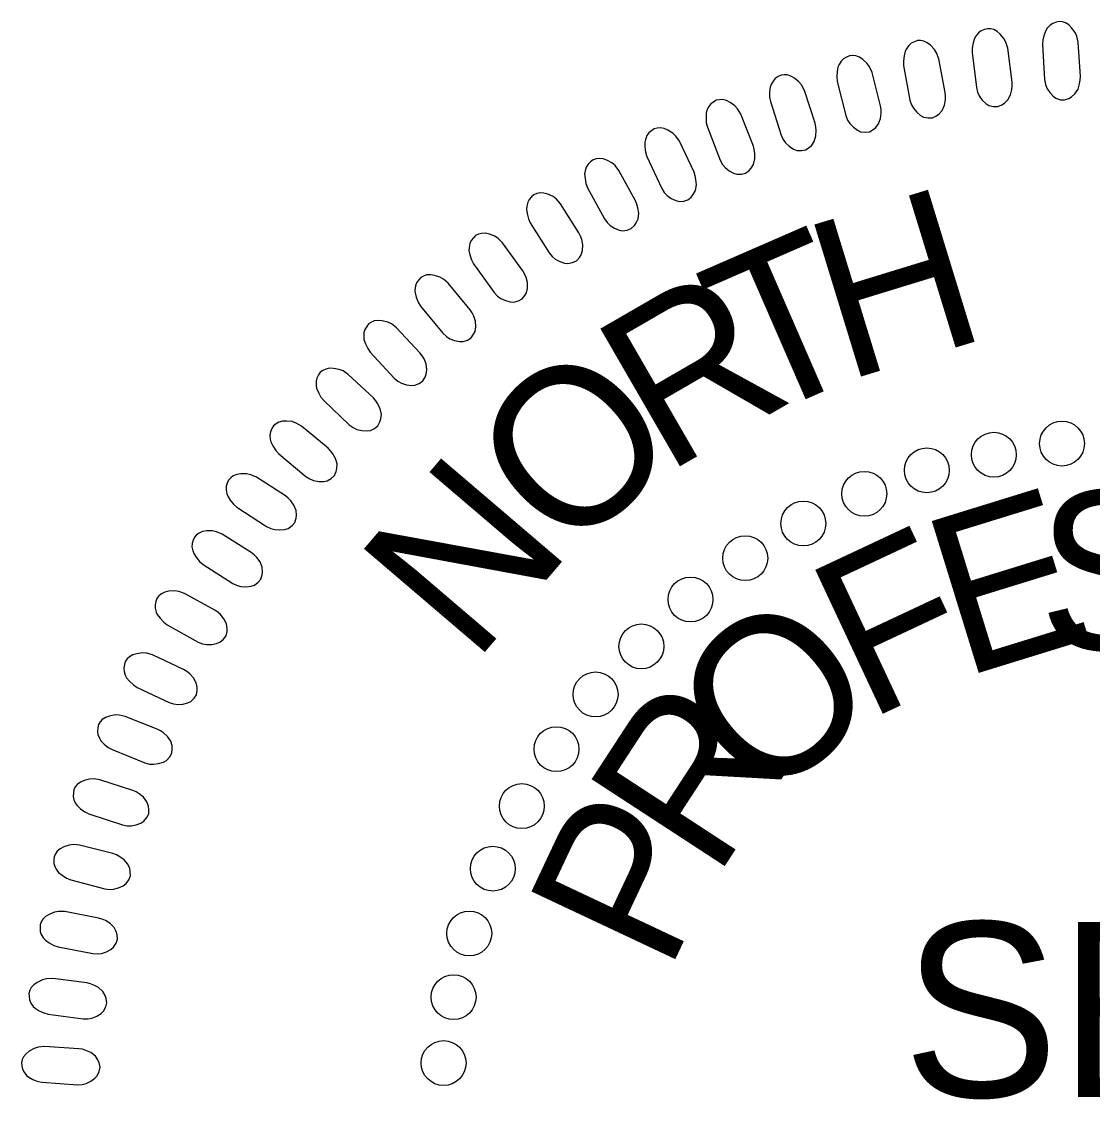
# Model space of a CAD drawing. Extents: x 1487909 to 1489267, y 497866 to 499814.
# Drawn here: x 1488863.178 to 1488866.36, y 498086.003 to 498089.206 of the extents above; entities that cross this region are included whole.
import ezdxf

# ---------------------------------------------------------------- set-up
doc = ezdxf.new("R2010")
doc.units = 0
doc.layers.add('Old_Level_9', color=7, linetype='Continuous')

msp = doc.modelspace()

# ---------------------------------------------------------------- linework, layer by layer
at = {"layer": 'Old_Level_9'}
for points in [[(1488866.3243, 498089.0424), (1488866.3179, 498089.1444), (1488866.3136, 498089.1625), (1488866.3086, 498089.1738), (1488866.2983, 498089.1874), (1488866.2897, 498089.196), (1488866.28, 498089.202), (1488866.2711, 498089.2048), (1488866.2616, 498089.2058), (1488866.2524, 498089.2036), (1488866.2426, 498089.2005), (1488866.2342, 498089.195), (1488866.226, 498089.1861), (1488866.2215, 498089.1792), (1488866.2166, 498089.1664), (1488866.2126, 498089.1512), (1488866.2116, 498089.1378), (1488866.2175, 498089.0332), (1488866.2202, 498089.0193), (1488866.2247, 498089.0079), (1488866.233, 498088.9951), (1488866.2431, 498088.9841), (1488866.2515, 498088.9779), (1488866.2649, 498088.9737), (1488866.2775, 498088.9728), (1488866.2897, 498088.977), (1488866.2981, 498088.9817), (1488866.3082, 498088.9906), (1488866.3172, 498089.0053), (1488866.3219, 498089.0206), (1488866.3237, 498089.0316)], [(1488866.1211, 498089.0255), (1488866.1083, 498089.1269), (1488866.103, 498089.1447), (1488866.0972, 498089.1557), (1488866.0861, 498089.1685), (1488866.0769, 498089.1766), (1488866.0669, 498089.182), (1488866.0578, 498089.1842), (1488866.0483, 498089.1847), (1488866.0392, 498089.1819), (1488866.0297, 498089.1782), (1488866.0216, 498089.1722), (1488866.014, 498089.1628), (1488866.0099, 498089.1556), (1488866.0059, 498089.1425), (1488866.0028, 498089.1271), (1488866.0026, 498089.1136), (1488866.0151, 498089.0097), (1488866.0187, 498088.9959), (1488866.0239, 498088.9848), (1488866.0329, 498088.9725), (1488866.0437, 498088.9622), (1488866.0526, 498088.9566), (1488866.0661, 498088.9532), (1488866.0787, 498088.9532), (1488866.0907, 498088.958), (1488866.0988, 498088.9633), (1488866.1083, 498088.9728), (1488866.1164, 498088.9881), (1488866.1201, 498089.0036), (1488866.1212, 498089.0146)], [(1488865.9227, 498088.9949), (1488865.9036, 498089.0952), (1488865.8971, 498089.1126), (1488865.8906, 498089.1233), (1488865.8788, 498089.1354), (1488865.8692, 498089.1428), (1488865.8587, 498089.1477), (1488865.8495, 498089.1493), (1488865.84, 498089.1492), (1488865.8312, 498089.1458), (1488865.8219, 498089.1415), (1488865.8142, 498089.135), (1488865.8072, 498089.1251), (1488865.8035, 498089.1177), (1488865.8004, 498089.1044), (1488865.7983, 498089.0888), (1488865.7989, 498089.0753), (1488865.8179, 498088.9724), (1488865.8224, 498088.9588), (1488865.8282, 498088.9481), (1488865.838, 498088.9364), (1488865.8494, 498088.9267), (1488865.8586, 498088.9217), (1488865.8724, 498088.9193), (1488865.8849, 498088.92), (1488865.8966, 498088.9256), (1488865.9043, 498088.9313), (1488865.9132, 498088.9414), (1488865.9203, 498088.9572), (1488865.923, 498088.9729), (1488865.9234, 498088.984)], [(1488865.7305, 498088.9555), (1488865.7052, 498089.0545), (1488865.6976, 498089.0714), (1488865.6905, 498089.0817), (1488865.6779, 498089.093), (1488865.6678, 498089.0998), (1488865.6571, 498089.104), (1488865.6478, 498089.1051), (1488865.6384, 498089.1043), (1488865.6297, 498089.1004), (1488865.6207, 498089.0955), (1488865.6135, 498089.0885), (1488865.6071, 498089.0783), (1488865.6039, 498089.0706), (1488865.6016, 498089.0571), (1488865.6005, 498089.0414), (1488865.602, 498089.0281), (1488865.6274, 498088.9265), (1488865.6327, 498088.9133), (1488865.6392, 498088.9029), (1488865.6498, 498088.8919), (1488865.6617, 498088.8829), (1488865.6712, 498088.8786), (1488865.6851, 498088.8769), (1488865.6976, 498088.8784), (1488865.7089, 498088.8847), (1488865.7163, 498088.8909), (1488865.7244, 498088.9016), (1488865.7306, 498088.9178), (1488865.7323, 498088.9337), (1488865.732, 498088.9447)], [(1488865.5361, 498088.9038), (1488865.5045, 498089.001), (1488865.496, 498089.0174), (1488865.4882, 498089.0272), (1488865.475, 498089.0377), (1488865.4644, 498089.0439), (1488865.4535, 498089.0474), (1488865.4442, 498089.0478), (1488865.4348, 498089.0465), (1488865.4264, 498089.0421), (1488865.4177, 498089.0366), (1488865.411, 498089.0292), (1488865.4052, 498089.0186), (1488865.4025, 498089.0107), (1488865.401, 498088.9971), (1488865.4009, 498088.9814), (1488865.4032, 498088.9681), (1488865.435, 498088.8683), (1488865.4411, 498088.8555), (1488865.4483, 498088.8456), (1488865.4595, 498088.8352), (1488865.4719, 498088.8271), (1488865.4817, 498088.8232), (1488865.4957, 498088.8225), (1488865.508, 498088.8248), (1488865.5189, 498088.8318), (1488865.5259, 498088.8385), (1488865.5334, 498088.8496), (1488865.5385, 498088.8661), (1488865.5392, 498088.8821), (1488865.5383, 498088.8932)], [(1488865.3527, 498088.8357), (1488865.3151, 498088.9308), (1488865.3055, 498088.9467), (1488865.2972, 498088.9559), (1488865.2833, 498088.9656), (1488865.2724, 498088.9711), (1488865.2613, 498088.9738), (1488865.2519, 498088.9737), (1488865.2426, 498088.9718), (1488865.2345, 498088.9668), (1488865.2262, 498088.9609), (1488865.2199, 498088.953), (1488865.2148, 498088.9421), (1488865.2127, 498088.9341), (1488865.212, 498088.9204), (1488865.2129, 498088.9047), (1488865.216, 498088.8917), (1488865.254, 498088.794), (1488865.2609, 498088.7816), (1488865.2687, 498088.7722), (1488865.2805, 498088.7625), (1488865.2935, 498088.7551), (1488865.3035, 498088.7519), (1488865.3175, 498088.7521), (1488865.3297, 498088.7552), (1488865.34, 498088.7629), (1488865.3466, 498088.7699), (1488865.3534, 498088.7815), (1488865.3575, 498088.7983), (1488865.3572, 498088.8143), (1488865.3555, 498088.8253)], [(1488865.1763, 498088.758), (1488865.1328, 498088.8505), (1488865.1222, 498088.8657), (1488865.1133, 498088.8744), (1488865.0988, 498088.8833), (1488865.0876, 498088.888), (1488865.0763, 498088.8901), (1488865.067, 498088.8894), (1488865.0578, 498088.8869), (1488865.0501, 498088.8815), (1488865.0421, 498088.875), (1488865.0364, 498088.8668), (1488865.032, 498088.8555), (1488865.0303, 498088.8474), (1488865.0305, 498088.8337), (1488865.0324, 498088.818), (1488865.0364, 498088.8052), (1488865.0804, 498088.7102), (1488865.0881, 498088.6982), (1488865.0964, 498088.6893), (1488865.1088, 498088.6804), (1488865.1223, 498088.6739), (1488865.1324, 498088.6713), (1488865.1464, 498088.6724), (1488865.1583, 498088.6761), (1488865.1682, 498088.6845), (1488865.1743, 498088.6919), (1488865.1804, 498088.7039), (1488865.1834, 498088.7209), (1488865.1821, 498088.7369), (1488865.1798, 498088.7477)], [(1488865.0027, 498088.6735), (1488864.9534, 498088.7631), (1488864.9419, 498088.7777), (1488864.9325, 498088.7858), (1488864.9175, 498088.7937), (1488864.906, 498088.7978), (1488864.8947, 498088.7991), (1488864.8854, 498088.7978), (1488864.8764, 498088.7948), (1488864.869, 498088.7888), (1488864.8615, 498088.7818), (1488864.8562, 498088.7733), (1488864.8526, 498088.7618), (1488864.8514, 498088.7535), (1488864.8525, 498088.7399), (1488864.8553, 498088.7244), (1488864.8601, 498088.7118), (1488864.91, 498088.6198), (1488864.9184, 498088.6083), (1488864.9273, 498088.5999), (1488864.9402, 498088.5919), (1488864.9541, 498088.5861), (1488864.9643, 498088.5842), (1488864.9782, 498088.5861), (1488864.9899, 498088.5907), (1488864.9992, 498088.5996), (1488865.0049, 498088.6074), (1488865.0102, 498088.6198), (1488865.0121, 498088.637), (1488865.0098, 498088.6528), (1488865.0068, 498088.6635)], [(1488864.8346, 498088.5784), (1488864.7798, 498088.6647), (1488864.7674, 498088.6785), (1488864.7575, 498088.686), (1488864.7421, 498088.6929), (1488864.7303, 498088.6963), (1488864.7189, 498088.6969), (1488864.7097, 498088.695), (1488864.7009, 498088.6914), (1488864.6939, 498088.685), (1488864.6869, 498088.6776), (1488864.6822, 498088.6687), (1488864.6792, 498088.657), (1488864.6786, 498088.6487), (1488864.6805, 498088.6352), (1488864.6844, 498088.6199), (1488864.6899, 498088.6076), (1488864.7455, 498088.5189), (1488864.7546, 498088.508), (1488864.764, 498088.5001), (1488864.7774, 498088.4929), (1488864.7915, 498088.4881), (1488864.8019, 498088.4868), (1488864.8156, 498088.4896), (1488864.827, 498088.4949), (1488864.8358, 498088.5043), (1488864.8409, 498088.5126), (1488864.8455, 498088.5252), (1488864.8463, 498088.5425), (1488864.843, 498088.5582), (1488864.8393, 498088.5686)], [(1488864.6679, 498088.4655), (1488864.6078, 498088.5482), (1488864.5945, 498088.5612), (1488864.5842, 498088.5681), (1488864.5683, 498088.574), (1488864.5564, 498088.5766), (1488864.5449, 498088.5765), (1488864.5359, 498088.5741), (1488864.5274, 498088.5699), (1488864.5208, 498088.5631), (1488864.5142, 498088.5552), (1488864.5101, 498088.5461), (1488864.5079, 498088.5342), (1488864.5078, 498088.5259), (1488864.5106, 498088.5125), (1488864.5153, 498088.4975), (1488864.5216, 498088.4856), (1488864.5826, 498088.4005), (1488864.5925, 498088.3902), (1488864.6023, 498088.3829), (1488864.6161, 498088.3766), (1488864.6305, 498088.3727), (1488864.641, 498088.372), (1488864.6545, 498088.3757), (1488864.6656, 498088.3817), (1488864.6737, 498088.3917), (1488864.6783, 498088.4002), (1488864.682, 498088.4131), (1488864.6818, 498088.4304), (1488864.6775, 498088.4458), (1488864.6732, 498088.456)], [(1488864.5112, 498088.3497), (1488864.446, 498088.4285), (1488864.432, 498088.4406), (1488864.4212, 498088.4468), (1488864.405, 498088.4517), (1488864.393, 498088.4537), (1488864.3815, 498088.4528), (1488864.3727, 498088.4498), (1488864.3644, 498088.4451), (1488864.3582, 498088.4379), (1488864.3522, 498088.4296), (1488864.3486, 498088.4203), (1488864.3472, 498088.4082), (1488864.3476, 498088.4), (1488864.3512, 498088.3868), (1488864.3569, 498088.3721), (1488864.3639, 498088.3606), (1488864.4301, 498088.2795), (1488864.4406, 498088.2698), (1488864.4509, 498088.2633), (1488864.4651, 498088.2578), (1488864.4797, 498088.2548), (1488864.4902, 498088.2548), (1488864.5035, 498088.2593), (1488864.5142, 498088.266), (1488864.5216, 498088.2765), (1488864.5257, 498088.2852), (1488864.5286, 498088.2983), (1488864.5272, 498088.3156), (1488864.522, 498088.3307), (1488864.5171, 498088.3406)], [(1488864.3622, 498088.2215), (1488864.2922, 498088.296), (1488864.2775, 498088.3073), (1488864.2663, 498088.3128), (1488864.2498, 498088.3167), (1488864.2377, 498088.3178), (1488864.2263, 498088.3163), (1488864.2177, 498088.3127), (1488864.2097, 498088.3075), (1488864.2041, 498088.2999), (1488864.1985, 498088.2912), (1488864.1955, 498088.2817), (1488864.1949, 498088.2696), (1488864.1958, 498088.2614), (1488864.2002, 498088.2484), (1488864.2068, 498088.2341), (1488864.2145, 498088.2232), (1488864.2858, 498088.1464), (1488864.2968, 498088.1373), (1488864.3075, 498088.1315), (1488864.322, 498088.1269), (1488864.3369, 498088.1247), (1488864.3473, 498088.1254), (1488864.3602, 498088.1308), (1488864.3705, 498088.1381), (1488864.3772, 498088.149), (1488864.3808, 498088.158), (1488864.3828, 498088.1713), (1488864.3804, 498088.1884), (1488864.3742, 498088.2032), (1488864.3687, 498088.2128)], [(1488864.2237, 498088.0874), (1488864.1492, 498088.1574), (1488864.1337, 498088.1676), (1488864.1223, 498088.1724), (1488864.1055, 498088.1753), (1488864.0934, 498088.1757), (1488864.0821, 498088.1734), (1488864.0737, 498088.1693), (1488864.0661, 498088.1637), (1488864.0609, 498088.1557), (1488864.0559, 498088.1467), (1488864.0536, 498088.137), (1488864.0536, 498088.1249), (1488864.0551, 498088.1167), (1488864.0603, 498088.1041), (1488864.0678, 498088.0902), (1488864.0762, 498088.0797), (1488864.1521, 498088.0076), (1488864.1637, 498087.9993), (1488864.1747, 498087.994), (1488864.1896, 498087.9904), (1488864.2044, 498087.9893), (1488864.2148, 498087.9906), (1488864.2274, 498087.9967), (1488864.2371, 498088.0047), (1488864.2432, 498088.016), (1488864.2462, 498088.0252), (1488864.2474, 498088.0386), (1488864.2439, 498088.0556), (1488864.2369, 498088.0699), (1488864.2307, 498088.0791)], [(1488864.0892, 498087.9385), (1488864.0105, 498088.0037), (1488863.9944, 498088.0129), (1488863.9827, 498088.017), (1488863.9658, 498088.0188), (1488863.9536, 498088.0184), (1488863.9426, 498088.0154), (1488863.9345, 498088.0109), (1488863.9272, 498088.0047), (1488863.9225, 498087.9965), (1488863.9181, 498087.9872), (1488863.9163, 498087.9773), (1488863.9172, 498087.9653), (1488863.9191, 498087.9572), (1488863.9252, 498087.9449), (1488863.9335, 498087.9315), (1488863.9426, 498087.9216), (1488864.0228, 498087.8544), (1488864.0349, 498087.8468), (1488864.0463, 498087.8423), (1488864.0613, 498087.8395), (1488864.0762, 498087.8393), (1488864.0865, 498087.8414), (1488864.0987, 498087.8482), (1488864.1078, 498087.8567), (1488864.1133, 498087.8685), (1488864.1156, 498087.8778), (1488864.116, 498087.8913), (1488864.1115, 498087.908), (1488864.1035, 498087.9218), (1488864.0967, 498087.9306)], [(1488863.9622, 498087.7967), (1488863.8764, 498087.8521), (1488863.8593, 498087.8594), (1488863.8472, 498087.8621), (1488863.8302, 498087.8619), (1488863.8181, 498087.8601), (1488863.8075, 498087.8558), (1488863.8, 498087.8503), (1488863.7935, 498087.8433), (1488863.7898, 498087.8346), (1488863.7866, 498087.8249), (1488863.7859, 498087.8149), (1488863.7882, 498087.803), (1488863.7911, 498087.7952), (1488863.7985, 498087.7838), (1488863.8084, 498087.7714), (1488863.8185, 498087.7627), (1488863.9061, 498087.7053), (1488863.919, 498087.6992), (1488863.9308, 498087.6961), (1488863.9461, 498087.6951), (1488863.9609, 498087.6966), (1488863.9709, 498087.6999), (1488863.9822, 498087.7081), (1488863.9903, 498087.7177), (1488863.9943, 498087.7299), (1488863.9955, 498087.7395), (1488863.9943, 498087.7529), (1488863.9878, 498087.7689), (1488863.9783, 498087.7818), (1488863.9706, 498087.7897)], [(1488863.861, 498087.6281), (1488863.7747, 498087.6829), (1488863.7576, 498087.6901), (1488863.7455, 498087.6926), (1488863.7285, 498087.6924), (1488863.7164, 498087.6904), (1488863.7058, 498087.6861), (1488863.6984, 498087.6805), (1488863.6919, 498087.6735), (1488863.6883, 498087.6647), (1488863.6851, 498087.655), (1488863.6846, 498087.6449), (1488863.687, 498087.6331), (1488863.6899, 498087.6253), (1488863.6974, 498087.6139), (1488863.7074, 498087.6017), (1488863.7176, 498087.593), (1488863.8057, 498087.5363), (1488863.8186, 498087.5303), (1488863.8304, 498087.5272), (1488863.8456, 498087.5264), (1488863.8605, 498087.5281), (1488863.8704, 498087.5313), (1488863.8817, 498087.5397), (1488863.8897, 498087.5494), (1488863.8936, 498087.5616), (1488863.8948, 498087.5712), (1488863.8934, 498087.5846), (1488863.8869, 498087.6006), (1488863.8772, 498087.6134), (1488863.8695, 498087.6213)], [(1488863.7524, 498087.4573), (1488863.6628, 498087.5066), (1488863.6453, 498087.5127), (1488863.633, 498087.5145), (1488863.6161, 498087.5131), (1488863.6042, 498087.5104), (1488863.5939, 498087.5055), (1488863.5868, 498087.4994), (1488863.5808, 498087.492), (1488863.5778, 498087.483), (1488863.5751, 498087.4731), (1488863.5753, 498087.4631), (1488863.5784, 498087.4514), (1488863.5818, 498087.4439), (1488863.59, 498087.4329), (1488863.6007, 498087.4213), (1488863.6115, 498087.4133), (1488863.7029, 498087.3623), (1488863.7162, 498087.3571), (1488863.7282, 498087.3548), (1488863.7434, 498087.3549), (1488863.7581, 498087.3575), (1488863.7679, 498087.3614), (1488863.7786, 498087.3704), (1488863.786, 498087.3806), (1488863.7891, 498087.3931), (1488863.7897, 498087.4027), (1488863.7875, 498087.416), (1488863.7799, 498087.4315), (1488863.7695, 498087.4436), (1488863.7612, 498087.451)], [(1488863.66, 498087.2803), (1488863.5675, 498087.3239), (1488863.5496, 498087.3289), (1488863.5372, 498087.3299), (1488863.5205, 498087.3275), (1488863.5087, 498087.324), (1488863.4988, 498087.3184), (1488863.492, 498087.3119), (1488863.4866, 498087.3042), (1488863.4841, 498087.295), (1488863.4821, 498087.2849), (1488863.4829, 498087.275), (1488863.4867, 498087.2635), (1488863.4906, 498087.2562), (1488863.4995, 498087.2458), (1488863.5109, 498087.2349), (1488863.5221, 498087.2275), (1488863.6166, 498087.1823), (1488863.6302, 498087.1781), (1488863.6423, 498087.1765), (1488863.6575, 498087.1776), (1488863.672, 498087.1811), (1488863.6814, 498087.1855), (1488863.6916, 498087.1953), (1488863.6984, 498087.2058), (1488863.7006, 498087.2185), (1488863.7006, 498087.2282), (1488863.6976, 498087.2413), (1488863.6891, 498087.2563), (1488863.678, 498087.2678), (1488863.6692, 498087.2746)], [(1488863.5817, 498087.1038), (1488863.4867, 498087.1414), (1488863.4685, 498087.1453), (1488863.4561, 498087.1456), (1488863.4395, 498087.1421), (1488863.428, 498087.1379), (1488863.4184, 498087.1316), (1488863.4122, 498087.1247), (1488863.4071, 498087.1167), (1488863.4053, 498087.1074), (1488863.4039, 498087.0972), (1488863.4053, 498087.0873), (1488863.4098, 498087.0761), (1488863.4142, 498087.069), (1488863.4237, 498087.0592), (1488863.4358, 498087.0491), (1488863.4474, 498087.0424), (1488863.5445, 498087.0033), (1488863.5583, 498086.9998), (1488863.5706, 498086.999), (1488863.5857, 498087.001), (1488863.5999, 498087.0054), (1488863.6091, 498087.0105), (1488863.6186, 498087.0208), (1488863.6247, 498087.0318), (1488863.6262, 498087.0446), (1488863.6255, 498087.0543), (1488863.6217, 498087.0672), (1488863.6123, 498087.0816), (1488863.6004, 498087.0923), (1488863.5912, 498087.0987)], [(1488863.5087, 498086.9214), (1488863.4115, 498086.953), (1488863.3932, 498086.9556), (1488863.3807, 498086.9552), (1488863.3644, 498086.9506), (1488863.3532, 498086.9457), (1488863.344, 498086.9389), (1488863.3382, 498086.9317), (1488863.3337, 498086.9233), (1488863.3324, 498086.9139), (1488863.3317, 498086.9036), (1488863.3337, 498086.8938), (1488863.3389, 498086.8829), (1488863.3437, 498086.8761), (1488863.3538, 498086.8669), (1488863.3665, 498086.8576), (1488863.3786, 498086.8517), (1488863.478, 498086.8187), (1488863.492, 498086.8161), (1488863.5042, 498086.8161), (1488863.5191, 498086.8191), (1488863.5331, 498086.8244), (1488863.542, 498086.83), (1488863.5507, 498086.8409), (1488863.5562, 498086.8522), (1488863.5568, 498086.8651), (1488863.5556, 498086.8746), (1488863.551, 498086.8873), (1488863.5406, 498086.9012), (1488863.5281, 498086.9111), (1488863.5186, 498086.9168)], [(1488863.45, 498086.7334), (1488863.351, 498086.7588), (1488863.3326, 498086.7604), (1488863.3202, 498086.7591), (1488863.3042, 498086.7535), (1488863.2933, 498086.748), (1488863.2845, 498086.7406), (1488863.2791, 498086.733), (1488863.2752, 498086.7243), (1488863.2745, 498086.7149), (1488863.2744, 498086.7046), (1488863.2771, 498086.6949), (1488863.2829, 498086.6844), (1488863.2881, 498086.6779), (1488863.2988, 498086.6693), (1488863.3121, 498086.6609), (1488863.3245, 498086.6557), (1488863.4257, 498086.629), (1488863.4399, 498086.6273), (1488863.4521, 498086.628), (1488863.4668, 498086.632), (1488863.4804, 498086.6381), (1488863.4889, 498086.6443), (1488863.497, 498086.6557), (1488863.5017, 498086.6674), (1488863.5016, 498086.6803), (1488863.4997, 498086.6898), (1488863.4943, 498086.7021), (1488863.4831, 498086.7152), (1488863.47, 498086.7244), (1488863.4601, 498086.7295)], [(1488863.4074, 498086.5421), (1488863.307, 498086.5613), (1488863.2885, 498086.5617), (1488863.2762, 498086.5596), (1488863.2606, 498086.553), (1488863.2501, 498086.5468), (1488863.2418, 498086.5389), (1488863.2369, 498086.531), (1488863.2335, 498086.5221), (1488863.2334, 498086.5126), (1488863.234, 498086.5023), (1488863.2372, 498086.4929), (1488863.2438, 498086.4827), (1488863.2494, 498086.4766), (1488863.2606, 498086.4687), (1488863.2743, 498086.461), (1488863.287, 498086.4567), (1488863.3898, 498086.4364), (1488863.404, 498086.4356), (1488863.4161, 498086.4371), (1488863.4306, 498086.4419), (1488863.4438, 498086.4489), (1488863.4518, 498086.4556), (1488863.4592, 498086.4675), (1488863.4632, 498086.4795), (1488863.4622, 498086.4924), (1488863.4597, 498086.5017), (1488863.4536, 498086.5137), (1488863.4416, 498086.5261), (1488863.4279, 498086.5344), (1488863.4178, 498086.5389)], [(1488863.3724, 498086.3492), (1488863.271, 498086.3621), (1488863.2525, 498086.3613), (1488863.2403, 498086.3585), (1488863.2252, 498086.351), (1488863.2151, 498086.3441), (1488863.2073, 498086.3356), (1488863.2029, 498086.3274), (1488863.2001, 498086.3183), (1488863.2006, 498086.3089), (1488863.2018, 498086.2987), (1488863.2056, 498086.2894), (1488863.2128, 498086.2797), (1488863.2188, 498086.2739), (1488863.2304, 498086.2668), (1488863.2446, 498086.26), (1488863.2576, 498086.2564), (1488863.3614, 498086.2427), (1488863.3757, 498086.2428), (1488863.3876, 498086.245), (1488863.4018, 498086.2507), (1488863.4145, 498086.2586), (1488863.4221, 498086.2658), (1488863.4287, 498086.2781), (1488863.432, 498086.2903), (1488863.4302, 498086.303), (1488863.4272, 498086.3122), (1488863.4203, 498086.3238), (1488863.4075, 498086.3354), (1488863.3933, 498086.3429), (1488863.3829, 498086.3467)], [(1488863.3485, 498086.1539), (1488863.2465, 498086.1604), (1488863.228, 498086.1584), (1488863.2161, 498086.1548), (1488863.2015, 498086.1464), (1488863.1918, 498086.1389), (1488863.1846, 498086.13), (1488863.1807, 498086.1215), (1488863.1785, 498086.1123), (1488863.1796, 498086.1029), (1488863.1815, 498086.0927), (1488863.1858, 498086.0837), (1488863.1936, 498086.0745), (1488863.1999, 498086.0691), (1488863.212, 498086.0627), (1488863.2266, 498086.0568), (1488863.2398, 498086.0541), (1488863.3442, 498086.0468), (1488863.3585, 498086.0478), (1488863.3703, 498086.0508), (1488863.384, 498086.0575), (1488863.3962, 498086.066), (1488863.4034, 498086.0737), (1488863.4092, 498086.0864), (1488863.4116, 498086.0988), (1488863.4091, 498086.1114), (1488863.4055, 498086.1204), (1488863.3979, 498086.1315), (1488863.3844, 498086.1423), (1488863.3698, 498086.1489), (1488863.3592, 498086.152)]]:
    msp.add_lwpolyline(points, close=True, dxfattribs=at)
for centre in [(1488866.2696, 498087.9519), (1488866.0672, 498087.9188), (1488865.8681, 498087.8724), (1488865.6823, 498087.8027), (1488865.5011, 498087.7143), (1488865.3285, 498087.6114), (1488865.1659, 498087.4887), (1488865.0199, 498087.3493), (1488864.8838, 498087.2066), (1488864.7677, 498087.044), (1488864.6648, 498086.8747), (1488864.5785, 498086.6888), (1488864.5087, 498086.4963), (1488864.4622, 498086.3071), (1488864.4323, 498086.1113)]:
    msp.add_circle(centre, 0.0667, dxfattribs=at)

# ---------------------------------------------------------------- texts
for s, height, rotation, p in [('H', 0.4724, 17.0557, (1488865.623, 498088.1358)), ('T', 0.4724, 23.5451, (1488865.3581, 498088.0183)), ('R', 0.4724, 30.0345, (1488865.0897, 498087.8584)), ('O', 0.4724, 43.0132, (1488864.8001, 498087.606)), ('N', 0.4724, 49.5025, (1488864.5213, 498087.2931)), ('E', 0.4724, 17.1686, (1488865.9727, 498087.2551)), ('S', 0.4724, 1.289, (1488866.2033, 498087.335)), ('F', 0.4724, 25.1084, (1488865.6902, 498087.1269)), ('O', 0.4724, 40.988, (1488865.3822, 498086.8653)), ('R', 0.4724, 56.8676, (1488865.2393, 498086.6531)), ('P', 0.4724, 64.8074, (1488865.0988, 498086.373)), ('SEAL', 0.51967, 359.9814, (1488865.7963, 498086.0106))]:
    msp.add_text(s, height=height, rotation=rotation, dxfattribs=at).set_placement(p)

doc.saveas('drawing.dxf')
